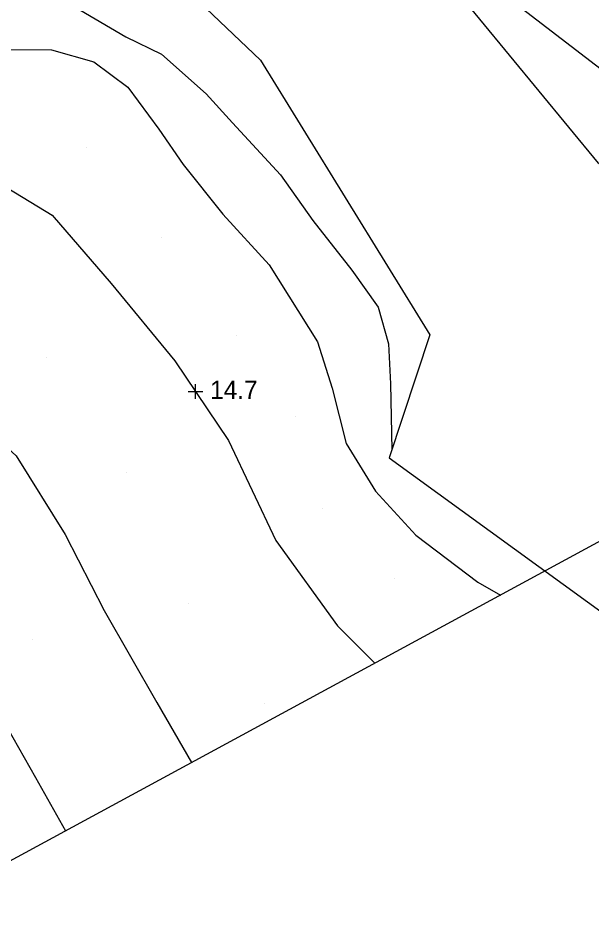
# Model space of a CAD drawing. Extents: x 2316231 to 2323598, y 363169 to 371906.
# Drawn here: x 2322212.2 to 2322369.6, y 368495.5 to 368745.7 of the extents above; entities that cross this region are included whole.
import ezdxf

# ---------------------------------------------------------------- set-up
doc = ezdxf.new("R2010")
doc.units = 0
for name, color, linetype in [('RD_DTM_BkLn1', 7, 'Continuous'), ('RD_DTM_Holes', 7, 'Continuous'), ('RD_DTM_Spot', 7, 'Continuous'), ('RD_DTM_TinHull', 7, 'Continuous'), ('RD_DTM_Void', 7, 'Continuous')]:
    doc.layers.add(name, color=color, linetype=linetype)

msp = doc.modelspace()

# ---------------------------------------------------------------- linework, layer by layer
at = {"layer": 'RD_DTM_BkLn1'}
for points in [[(2322328.92, 368765.028), (2322345.061, 368752.566), (2322379.986, 368725.661), (2322408.987, 368701.448), (2322423.259, 368683.143), (2322442.285, 368665.547), (2322459.045, 368650.707), (2322460.096, 368649.929)], [(2322229.055, 368747.982), (2322241.723, 368740.596), (2322251.478, 368735.826), (2322263.728, 368724.924), (2322270.995, 368716.947), (2322284.145, 368702.69), (2322293.005, 368690.17), (2322303.756, 368676.506), (2322310.937, 368666.401), (2322313.766, 368656.362), (2322314.382, 368645.35), (2322314.685, 368627.269)], [(2322207.415, 368737.08), (2322221.319, 368737.008), (2322232.9, 368733.694), (2322242.24, 368726.785), (2322250.736, 368715.265), (2322257.459, 368705.525), (2322268.328, 368691.861), (2322281.055, 368678.04), (2322294.334, 368656.878), (2322298.323, 368644.178), (2322302.131, 368628.927), (2322310.237, 368615.867), (2322321.309, 368603.814), (2322338.343, 368590.868), (2322344.536, 368587.382)], [(2322207.174, 368700.284), (2322221.486, 368691.66), (2322237.699, 368672.87), (2322255.142, 368651.677), (2322269.901, 368629.771), (2322282.899, 368602.305), (2322299.809, 368578.972), (2322310, 368568.656)], [(2321897.217, 368374.856), (2321925.065, 368404.297), (2321954.579, 368430.854), (2321978.769, 368453.715), (2322006.257, 368479.216), (2322026.328, 368500.767), (2322045.274, 368518.461), (2322063.999, 368536.896), (2322085.148, 368556.398), (2322107.26, 368575.122), (2322125.156, 368590.618), (2322143.815, 368605.254), (2322163.372, 368622.371), (2322185.22, 368637.954), (2322198.007, 368638.049), (2322211.654, 368625.615), (2322225.062, 368604.006), (2322235.73, 368583.107), (2322250.189, 368557.897), (2322259.734, 368541.402)], [(2321989.545, 368398.051), (2321990.471, 368398.924), (2322016.344, 368421.759), (2322043.43, 368445.861), (2322067.783, 368468.086), (2322092.23, 368489.606), (2322108.725, 368504.916), (2322131.029, 368525.157), (2322152.035, 368543.765), (2322174.132, 368560.148), (2322189.303, 368571.331), (2322204.374, 368559.271), (2322216.934, 368537.334), (2322225.124, 368522.637)]]:
    msp.add_lwpolyline(points, dxfattribs=at)
at = {"layer": 'RD_DTM_Holes'}
for points in [[(2322230.1, 368780.47), (2322278.66, 368734.155), (2322325.157, 368658.765), (2322313.947, 368625.047), (2322402.835, 368560.546), (2322487.679, 368591.9)], [(2322487.679, 368591.9), (2322416.897, 368657.169), (2322371.435, 368705.89), (2322322.556, 368765.239)]]:
    msp.add_lwpolyline(points, dxfattribs=at)
at = {"layer": 'RD_DTM_Spot'}
for p, q in [((2322230.977, 368710.3), (2322230.977, 368710.3)), ((2322251.543, 368685.526), (2322251.543, 368685.526)), ((2322272.175, 368658.634), (2322272.175, 368658.634)), ((2322220.077, 368652.632), (2322220.077, 368652.632)), ((2322288.346, 368636.338), (2322288.346, 368636.338)), ((2322241.866, 368621.057), (2322241.866, 368621.057)), ((2322295.689, 368611.175), (2322295.689, 368611.175)), ((2322315.371, 368591.837), (2322315.371, 368591.837)), ((2322258.836, 368585.161), (2322258.836, 368585.161)), ((2322216.024, 368575.072), (2322216.024, 368575.072)), ((2322279.809, 368557.657), (2322279.809, 368557.657))]:
    msp.add_line(p, q, dxfattribs=at)
at = {"layer": 'RD_DTM_TinHull'}
msp.add_lwpolyline([(2322749.057, 368805.183), (2322437.788, 368637.943), (2322185.484, 368501.144), (2321988.712, 368397.613), (2321906.574, 368261.806), (2321814.258, 368125.896), (2321753.197, 367969.571), (2321734.081, 367792.897), (2321812.341, 367285.803), (2321826.603, 366879.552), (2321787.983, 366568.052), (2321665.825, 366287.064), (2321428.475, 366067.062), (2321222.139, 365846.682), (2320971.939, 365770.635), (2320807.161, 365571.8), (2320809.363, 365353.877), (2320991.706, 364942.038)], dxfattribs=at)
at = {"layer": 'RD_DTM_Void'}
for p, q in [((2322260.847, 368641.209), (2322260.847, 368645.209)), ((2322258.847, 368643.209), (2322262.847, 368643.209))]:
    msp.add_line(p, q, dxfattribs=at)

# ---------------------------------------------------------------- texts
msp.add_text('14.7', height=5, dxfattribs=at).set_placement((2322264.847, 368641.209))

doc.saveas('drawing.dxf')
